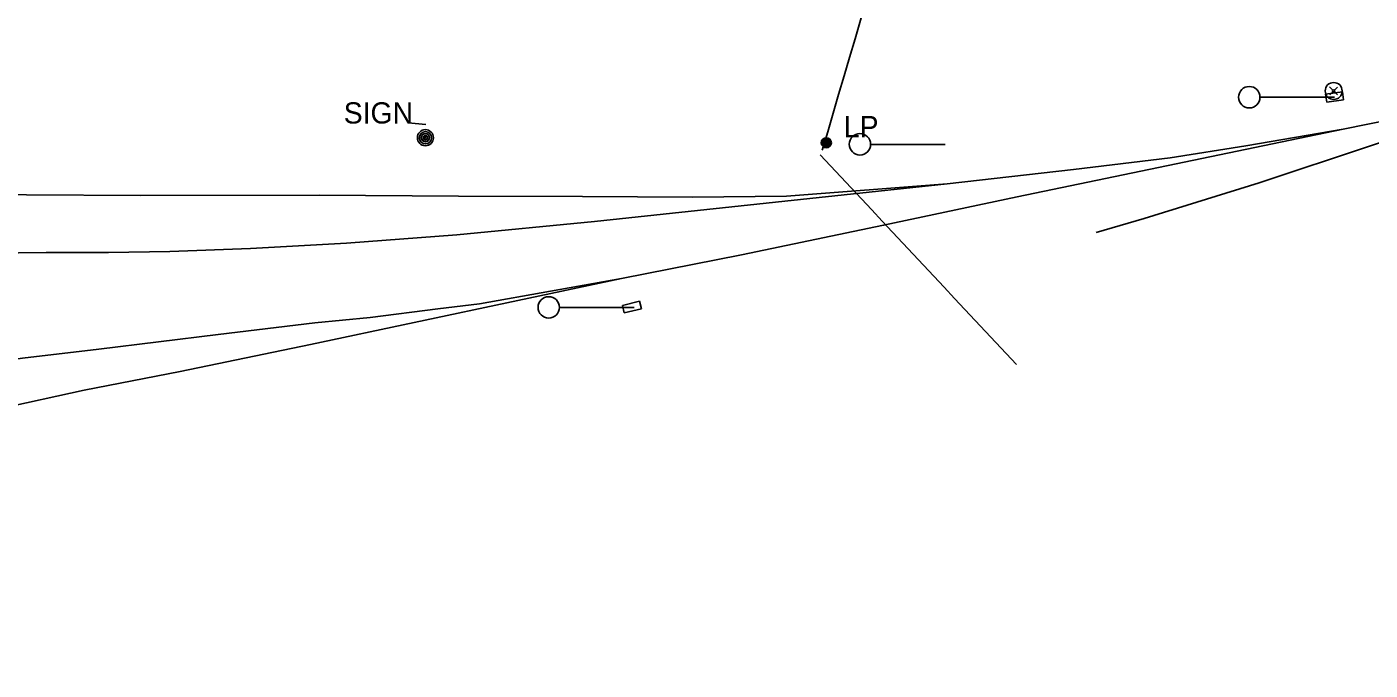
# Model space of a CAD drawing. Extents: x 368532 to 392481, y 10654822 to 10676899.
# Drawn here: x 385708.2 to 386024.5, y 10654965.6 to 10655117 of the extents above; entities that cross this region are included whole.
import ezdxf

# ---------------------------------------------------------------- set-up
doc = ezdxf.new("R2010")
doc.units = 0
for name, color, linetype in [('p_Catenary', 7, 'Continuous'), ('p_railroad rr control', 7, 'Continuous'), ('p_structure antenae', 7, 'Continuous'), ('p_structure sign', 7, 'Continuous'), ('p_structure unidentified', 7, 'Continuous'), ('p_utility general pole', 7, 'Continuous')]:
    doc.layers.add(name, color=color, linetype=linetype)

msp = doc.modelspace()

# ---------------------------------------------------------------- linework, layer by layer
at = {"layer": 'p_Catenary'}
for points in [[(385895.51, 10655087.99), (385896.8, 10655092.36), (385898.08, 10655096.74), (385899.37, 10655101.11), (385900.66, 10655105.49), (385901.94, 10655109.86), (385903.23, 10655114.24), (385904.52, 10655118.61), (385905.8, 10655122.99), (385907.09, 10655127.37), (385908.38, 10655131.74), (385909.66, 10655136.12), (385910.95, 10655140.49), (385912.24, 10655144.87), (385913.52, 10655149.24), (385914.81, 10655153.62), (385916.1, 10655158), (385917.38, 10655162.37), (385918.67, 10655166.75), (385919.95, 10655171.12)], [(385894.99, 10655086.93), (385897.43, 10655084.33), (385899.86, 10655081.73), (385902.3, 10655079.13), (385904.74, 10655076.53), (385907.17, 10655073.93), (385909.61, 10655071.33), (385912.05, 10655068.73), (385914.49, 10655066.13), (385916.92, 10655063.53), (385919.36, 10655060.93), (385921.8, 10655058.33), (385924.23, 10655055.73), (385926.67, 10655053.13), (385929.11, 10655050.53), (385931.54, 10655047.93), (385933.98, 10655045.33), (385936.42, 10655042.73), (385938.85, 10655040.13), (385941.29, 10655037.53)]]:
    msp.add_lwpolyline(points, dxfattribs=at)
at = {"layer": 'p_railroad rr control'}
for p, q in [((386016.15, 10655100.46), (385998.57, 10655100.46)), ((385924.47, 10655089.37), (385906.89, 10655089.37)), ((385851.19, 10655050.98), (385833.61, 10655050.98))]:
    msp.add_line(p, q, dxfattribs=at)
for points in [[(385960.04, 10655068.63), (385971.36, 10655071.96), (385998.44, 10655080.32), (386024.85, 10655089.1), (386062.72, 10655101.85)], [(386018.16, 10655092.93), (386062.69, 10655101.97)], [(386018.16, 10655092.93), (385941.43, 10655076.99), (385909.94, 10655070.35), (385876.49, 10655063.36), (385848.25, 10655057.8), (385775.03, 10655042.26)], [(385977.43, 10655086.23), (385995.26, 10655089.01), (386018.16, 10655092.93)], [(385924.94, 10655080.12), (385954.67, 10655083.47), (385977.43, 10655086.23)], [(385777.06, 10655077.4), (385809.89, 10655077.17), (385839.08, 10655077.11), (385864.93, 10655076.98), (385887.09, 10655077.2), (385924.94, 10655080.12), (385841.86, 10655071.18), (385809.48, 10655068.09), (385783.45, 10655066.1), (385760.89, 10655064.84)], [(385319.73, 10655053.21), (385345.77, 10655058.27), (385368.03, 10655062.43), (385386.13, 10655064.99), (385397.87, 10655066.83), (385409.82, 10655068.68), (385425.49, 10655070.36), (385442.27, 10655072.38), (385455.45, 10655073.86), (385472.84, 10655075.3), (385491.24, 10655076.63), (385513.23, 10655077.56), (385537.03, 10655078.06), (385561.32, 10655078.48), (385586.42, 10655078.16), (385611.85, 10655077.98), (385625.27, 10655078.06), (385653.11, 10655078.02), (385677.54, 10655077.69), (385708.11, 10655077.49), (385735.04, 10655077.32), (385777.06, 10655077.4)], [(385760.89, 10655064.84), (385741.9, 10655064.19), (385727.43, 10655063.95), (385712.75, 10655063.91), (385693.18, 10655063.69), (385665.76, 10655063.95), (385637.9, 10655063.88), (385616.8, 10655064.01), (385582.2, 10655064.13), (385561.84, 10655063.97), (385542.7, 10655063.49), (385526.37, 10655063.2), (385516.6, 10655062.83), (385491.5, 10655061.69), (385471.45, 10655060.52), (385447.8, 10655058.35), (385413.08, 10655054.8), (385387.15, 10655050.97), (385361.05, 10655046.57), (385341.21, 10655043.06), (385328.23, 10655040.27)], [(385776.04, 10655047.39), (385789.06, 10655048.64), (385804.96, 10655050.64), (385814.83, 10655051.85), (385848.25, 10655057.8)], [(385322.16, 10654979.69), (385342.35, 10654981.78), (385364.42, 10654984.24), (385383.65, 10654985.78), (385409.34, 10654988.31), (385427.5, 10654990.41), (385441.81, 10654992.12), (385462.75, 10654994.96), (385481.58, 10654997.91), (385499.88, 10655000.92), (385514.96, 10655003.5), (385531.1, 10655006.45), (385550.01, 10655010.09), (385569.76, 10655013.93), (385592.49, 10655018.53), (385620.75, 10655024.45), (385645.91, 10655029.5), (385661.77, 10655032.11), (385684.17, 10655035.95), (385707.16, 10655039.05), (385725.17, 10655041.16), (385753.27, 10655044.61), (385776.04, 10655047.39)], [(385775.03, 10655042.26), (385744.33, 10655035.94), (385721.72, 10655031.48), (385701.63, 10655027.13), (385683.1, 10655023.17), (385664.97, 10655019.31), (385644.14, 10655014.99), (385632.42, 10655012.47), (385612.71, 10655008.48), (385593.76, 10655004.52), (385568.07, 10654999.34), (385539.32, 10654993.71), (385516.11, 10654989.36), (385500.67, 10654986.75), (385481.99, 10654983.63), (385460.28, 10654980.54), (385447.58, 10654978.61), (385433.68, 10654976.69), (385407.83, 10654973.39), (385377.13, 10654969.92), (385359.25, 10654968.15), (385330.58, 10654965.61)]]:
    msp.add_lwpolyline(points, dxfattribs=at)
for centre in [(385996.07, 10655100.48), (385904.39, 10655089.39), (385831.11, 10655051)]:
    msp.add_circle(centre, 2.52, dxfattribs=at)
at = {"layer": 'p_structure antenae'}
for p, q in [((386015.72, 10655102.17), (386014.98, 10655102.91)), ((386015.02, 10655101.01), (386015.72, 10655101.71)), ((386016.18, 10655102.17), (386016.86, 10655102.85)), ((386016.88, 10655101.01), (386016.18, 10655101.71))]:
    msp.add_line(p, q, dxfattribs=at)
for radius in [2, 0.311]:
    msp.add_circle((386015.95, 10655101.94), radius, dxfattribs=at)
at = {"layer": 'p_structure sign'}
msp.add_lwpolyline([(385798.01, 10655094.47), (385802.16, 10655094.09)], dxfattribs=at)
at = {"layer": 'p_structure unidentified'}
for p, q in [((386014.04, 10655101.17), (386018.01, 10655101.78)), ((386014.33, 10655099.27), (386014.04, 10655101.17)), ((386018.01, 10655101.78), (386018.3, 10655099.87)), ((386018.3, 10655099.87), (386014.33, 10655099.27)), ((385848.46, 10655051.44), (385852.5, 10655052.43)), ((385848.89, 10655049.69), (385848.46, 10655051.44)), ((385852.93, 10655050.68), (385848.89, 10655049.69)), ((385852.5, 10655052.43), (385852.93, 10655050.68))]:
    msp.add_line(p, q, dxfattribs=at)
at = {"layer": 'p_utility general pole'}
for centre, radius in [((385802.06, 10655090.94), 1.9), ((385802.06, 10655090.94), 1.44), ((385802.06, 10655090.94), 0.973), ((385802.06, 10655090.94), 0.539), ((385802.06, 10655090.94), 0.192), ((385896.47, 10655089.76), 1.19), ((385896.47, 10655089.76), 0.901), ((385896.47, 10655089.76), 0.608), ((385896.47, 10655089.76), 0.337), ((385896.47, 10655089.76), 0.12)]:
    msp.add_circle(centre, radius, dxfattribs=at)

# ---------------------------------------------------------------- texts
at = {"layer": 'p_structure sign'}
msp.add_text(' SIGN', height=5, dxfattribs=at).set_placement((385780.96, 10655094.28))
at = {"layer": 'p_utility general pole'}
msp.add_text('LP', height=5, dxfattribs=at).set_placement((385900.59, 10655091.05))

doc.saveas('drawing.dxf')
